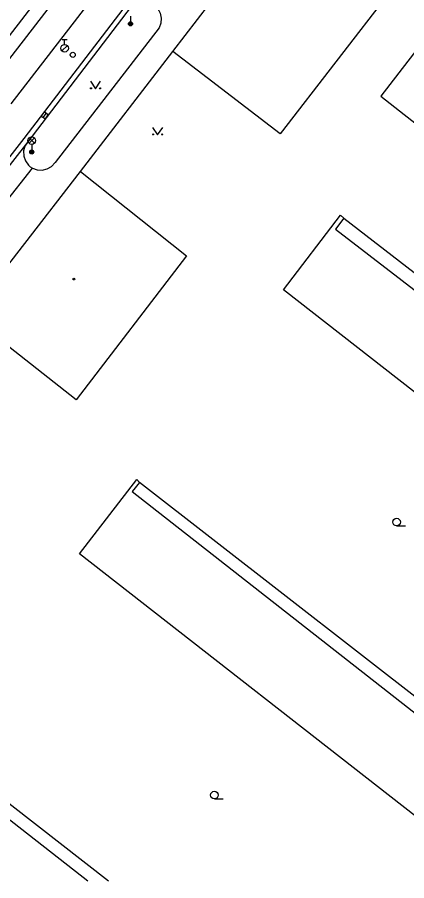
# Model space of a CAD drawing. Extents: x -598932 to -598196, y -1162207 to -1161504.
# Drawn here: x -598870.4 to -598832.1, y -1162207 to -1162121.9 of the extents above; entities that cross this region are included whole.
import ezdxf

# ---------------------------------------------------------------- set-up
doc = ezdxf.new("R2010")
doc.units = 0
for name, color, linetype in [('Level 27', 7, 'Continuous'), ('Level 28', 7, 'Continuous'), ('Level 33', 7, 'Continuous'), ('Level 36', 7, 'Continuous'), ('Level 39', 7, 'Continuous'), ('specificka linie pasportu komunikaci', 7, 'Continuous'), ('TM - budovy zdene_ betonove - VP', 7, 'Continuous'), ('TM - chodniky - VP', 7, 'Continuous'), ('TM - komunikace - VP', 7, 'Continuous'), ('TM - MHD - osa koleji', 7, 'Continuous'), ('TM - plot dreveny_ kovovy - VP', 7, 'Continuous'), ('TM - rozhrani ploch obecne - VP', 7, 'Continuous')]:
    doc.layers.add(name, color=color, linetype=linetype)

msp = doc.modelspace()

# ---------------------------------------------------------------- linework, layer by layer
at = {"layer": 'Level 27'}
msp.add_line((-598867.863, -1162131.795), (-598867.577, -1162131.385), dxfattribs=at)
msp.add_lwpolyline([(-598867.658, -1162131.938), (-598867.372, -1162131.528), (-598867.782, -1162131.242), (-598868.068, -1162131.652)], close=True, dxfattribs=at)
at = {"layer": 'Level 28'}
for p, q in [((-598866.01, -1162124.095), (-598865.51, -1162124.095)), ((-598865.76, -1162124.595), (-598865.76, -1162124.095)), ((-598866.018, -1162125.242), (-598865.488, -1162124.712))]:
    msp.add_line(p, q, dxfattribs=at)
for centre, radius in [((-598865.76, -1162124.97), 0.375), ((-598864.96, -1162125.62), 0.25)]:
    msp.add_circle(centre, radius, dxfattribs=at)
at = {"layer": 'Level 33'}
for p, q in [((-598859.27, -1162121.82), (-598859.27, -1162122.57)), ((-598869.265, -1162134.33), (-598868.735, -1162133.8)), ((-598869.265, -1162133.8), (-598868.735, -1162134.33)), ((-598869, -1162134.44), (-598869, -1162135.19))]:
    msp.add_line(p, q, dxfattribs=at)
for centre, radius in [((-598859.27, -1162122.57), 0.2), ((-598859.27, -1162122.57), 0.145), ((-598859.27, -1162122.57), 0.0876), ((-598869, -1162134.065), 0.375), ((-598869, -1162135.19), 0.2), ((-598869, -1162135.19), 0.145), ((-598869, -1162135.19), 0.0876)]:
    msp.add_circle(centre, radius, dxfattribs=at)
at = {"layer": 'Level 36'}
for p, q in [((-598833.06, -1162172.015), (-598832.185, -1162172.015)), ((-598851, -1162198.895), (-598850.125, -1162198.895))]:
    msp.add_line(p, q, dxfattribs=at)
for points in [[(-598863.21, -1162128.22), (-598862.71, -1162128.97), (-598862.21, -1162128.22)], [(-598857.1, -1162132.76), (-598856.6, -1162133.51), (-598856.1, -1162132.76)]]:
    msp.add_lwpolyline(points, dxfattribs=at)
for centre, radius in [((-598863.16, -1162128.92), 0.05), ((-598862.261, -1162128.92), 0.05), ((-598857.05, -1162133.46), 0.05), ((-598856.151, -1162133.46), 0.05), ((-598833.06, -1162171.64), 0.375), ((-598851, -1162198.52), 0.375)]:
    msp.add_circle(centre, radius, dxfattribs=at)
at = {"layer": 'Level 39'}
for radius in [0.09, 0.0398]:
    msp.add_circle((-598864.85, -1162147.7), radius, dxfattribs=at)
at = {"layer": 'specificka linie pasportu komunikaci'}
msp.add_lwpolyline([(-598877.331, -1162147.411), (-598868.929, -1162136.777)], dxfattribs=at)
at = {"layer": 'TM - budovy zdene_ betonove - VP'}
for points in [[(-598855.09, -1162125.28), (-598844.18, -1162111.08)], [(-598833.57, -1162119.19), (-598844.54, -1162133.41)], [(-598844.54, -1162133.41), (-598855.09, -1162125.28)], [(-598875.19, -1162151.29), (-598864.21, -1162137.1)], [(-598864.21, -1162137.1), (-598853.76, -1162145.41)], [(-598844.21, -1162148.75), (-598838.58, -1162141.4)], [(-598838.25, -1162141.69), (-598839.09, -1162142.8)], [(-598838.58, -1162141.4), (-598838.25, -1162141.69)], [(-598839.09, -1162142.8), (-598802.95, -1162170.58)], [(-598853.76, -1162145.41), (-598864.62, -1162159.59)], [(-598808.77, -1162176.4), (-598844.21, -1162148.75)], [(-598864.62, -1162159.59), (-598875.19, -1162151.29)], [(-598864.3, -1162174.76), (-598858.66, -1162167.44)], [(-598858.66, -1162167.44), (-598858.37, -1162167.73)], [(-598858.37, -1162167.73), (-598859.11, -1162168.64)], [(-598859.11, -1162168.64), (-598823.35, -1162196.62)], [(-598828.8, -1162202.48), (-598864.3, -1162174.76)], [(-598879.07, -1162194.8), (-598863.461, -1162206.96)]]:
    msp.add_lwpolyline(points, dxfattribs=at)
at = {"layer": 'TM - chodniky - VP'}
for points in [[(-598872.98, -1162129), (-598873.3, -1162128.69), (-598824.95, -1162066.1)], [(-598859.22, -1162120.87), (-598858.818, -1162120.58), (-598858.352, -1162120.413), (-598857.857, -1162120.383), (-598857.374, -1162120.491), (-598856.94, -1162120.73), (-598856.589, -1162121.081), (-598856.49, -1162121.25), (-598856.35, -1162121.515), (-598856.242, -1162121.999), (-598856.273, -1162122.494), (-598856.44, -1162122.96)], [(-598856.44, -1162122.96), (-598866.7, -1162136.23)], [(-598869.4, -1162134.18), (-598869.668, -1162134.605), (-598869.799, -1162135.089), (-598869.784, -1162135.591), (-598869.622, -1162136.066), (-598869.328, -1162136.474), (-598869.14, -1162136.64), (-598868.929, -1162136.777), (-598868.457, -1162136.951), (-598867.956, -1162136.979), (-598867.468, -1162136.859), (-598867.037, -1162136.602), (-598866.7, -1162136.23)]]:
    msp.add_lwpolyline(points, dxfattribs=at)
at = {"layer": 'TM - komunikace - VP'}
for points in [[(-598822.76, -1162067.88), (-598871.05, -1162130.45)], [(-598859.22, -1162120.87), (-598869.4, -1162134.18)], [(-598869.4, -1162134.18), (-598880, -1162147.75)]]:
    msp.add_lwpolyline(points, dxfattribs=at)
at = {"layer": 'TM - MHD - osa koleji'}
msp.add_lwpolyline([(-598932.017, -1162202.584), (-598826.1, -1162065.26)], dxfattribs=at)
at = {"layer": 'TM - plot dreveny_ kovovy - VP'}
for points in [[(-598816.42, -1162105.9), (-598817.56, -1162107.63), (-598824.62, -1162116.71), (-598834.61, -1162129.69), (-598824.84, -1162137.37), (-598803.06, -1162154.5), (-598799.86, -1162156.97)], [(-598864.21, -1162137.1), (-598855.09, -1162125.28)]]:
    msp.add_lwpolyline(points, dxfattribs=at)
at = {"layer": 'TM - rozhrani ploch obecne - VP'}
for points in [[(-598820.26, -1162069.85), (-598837.88, -1162092.61), (-598849.59, -1162107.76), (-598859.61, -1162120.56), (-598869.79, -1162133.87), (-598880.39, -1162147.44), (-598892.62, -1162163.26), (-598900.1, -1162173.29), (-598909.58, -1162185.34), (-598919.91, -1162198.66), (-598926.357, -1162206.96)], [(-598838.25, -1162141.69), (-598802.17, -1162169.58)], [(-598822.56, -1162195.57), (-598858.37, -1162167.73)], [(-598878.27, -1162193.88), (-598861.437, -1162206.96)]]:
    msp.add_lwpolyline(points, dxfattribs=at)

doc.saveas('drawing.dxf')
